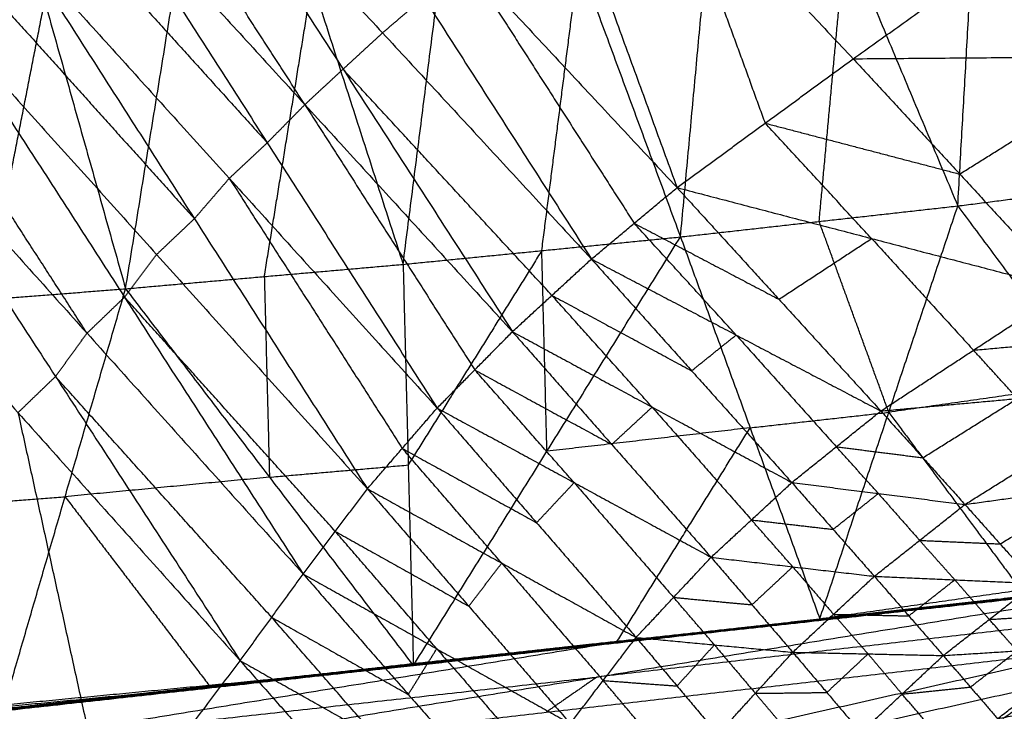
# Model space of a CAD drawing. Header units: millimetres. Extents: x -106 to 110, y -96 to 120.
# Tile 626 of 656: x 70.36 to 73.78, y -65.04 to -62.63. Entities that reach past the tile are written whole.
import ezdxf

# ---------------------------------------------------------------- set-up
doc = ezdxf.new("R2010")
doc.units = ezdxf.units.MM
doc.header["$MEASUREMENT"] = 0
doc.layers.add('Default', color=7, linetype='Continuous', true_color=0x000000)

msp = doc.modelspace()

# ---------------------------------------------------------------- linework, layer by layer
at = {"layer": 'Default'}
for points in [[(65.2238, -65.3034, 12.0172), (68.8575, -62.01, 12.0172), (72.4912, -58.7166, 12.0172)], [(69.462, -62.7151, 12.4242), (70.9766, -60.7159, 12.2207), (72.4912, -58.7166, 12.0172)], [(73.6193, -63.2813, 9.803), (73.674, -62.3196, 8.8983), (73.7287, -61.3579, 7.9935)], [(73.7287, -61.3579, 7.9935), (74.1553, -62.2584, 9.099), (74.5818, -63.1588, 10.2045)], [(72.6571, -63.3888, 9.41), (72.7482, -62.4034, 8.5014), (72.8392, -61.418, 7.5929)], [(72.8392, -61.418, 7.5929), (73.2293, -62.3497, 8.698), (73.6193, -63.2813, 9.803)], [(71.9946, -61.4337, 12.8261), (72.3198, -62.3257, 13.2098), (72.6451, -63.2177, 13.5935)], [(71.9946, -61.4337, 12.8261), (72.6255, -62.1021, 13.2183), (73.2564, -62.7704, 13.6106)], [(71.6946, -63.484, 9.0273), (71.8228, -62.479, 8.1194), (71.9509, -61.4739, 7.2115)], [(71.9509, -61.4739, 7.2115), (72.304, -62.4314, 8.3108), (72.6571, -63.3888, 9.41)], [(70.7315, -63.5688, 8.6564), (70.8975, -62.5472, 7.753), (71.0634, -61.5256, 6.8497)], [(71.0634, -61.5256, 6.8497), (71.379, -62.5048, 7.9385), (71.6946, -63.484, 9.0273)], [(70.1701, -61.573, 6.5042), (70.4508, -62.5709, 7.5803), (70.7315, -63.5688, 8.6564)], [(71.1843, -61.6517, 12.6233), (71.7662, -62.5586, 13.1054), (72.348, -63.4656, 13.5876)], [(71.1843, -61.6517, 12.6233), (71.9147, -62.4347, 13.1084), (72.6451, -63.2177, 13.5935)], [(70.8985, -61.8955, 12.6141), (71.4862, -62.8067, 13.0991), (72.0739, -63.7178, 13.5842)], [(70.8985, -61.8955, 12.6141), (71.6233, -62.6806, 13.1009), (72.348, -63.4656, 13.5876)], [(73.2564, -62.7704, 13.6106), (73.8743, -62.3306, 13.6334), (74.4922, -61.8908, 13.6562)], [(71.3538, -62.9296, 13.099), (71.06, -62.474, 12.8564), (70.7661, -62.0185, 12.6139)], [(72.6255, -62.1021, 13.2183), (72.7881, -62.548, 13.4102), (72.9507, -62.994, 13.602)], [(70.6337, -62.1414, 12.6138), (71.2232, -63.0621, 13.0985), (71.8128, -63.9827, 13.5832)], [(70.6337, -62.1414, 12.6138), (71.3538, -62.9296, 13.099), (72.0739, -63.7178, 13.5842)], [(70.5019, -62.2648, 12.6143), (70.8626, -62.6634, 12.8564), (71.2232, -63.0621, 13.0985)], [(73.1382, -63.3351, 9.6065), (73.1838, -62.8424, 9.1522), (73.2293, -62.3497, 8.698)], [(70.108, -62.6367, 12.6176), (70.2391, -62.5124, 12.6162), (70.3701, -62.3882, 12.6148)], [(70.3701, -62.3882, 12.6148), (70.9704, -63.3257, 13.0991), (71.5706, -64.2631, 13.5834)], [(70.3701, -62.3882, 12.6148), (71.0914, -63.1855, 13.099), (71.8128, -63.9827, 13.5832)], [(71.9147, -62.4347, 13.1084), (72.2056, -62.8882, 13.3495), (72.4965, -63.3416, 13.5905)], [(72.1758, -63.4364, 9.2186), (72.2399, -62.9339, 8.7647), (72.304, -62.4314, 8.3108)], [(70.2391, -62.5124, 12.6162), (70.6047, -62.919, 12.8577), (70.9704, -63.3257, 13.0991)], [(71.213, -63.5264, 8.8418), (71.296, -63.0156, 8.3901), (71.379, -62.5048, 7.9385)], [(70.2475, -63.6066, 8.4762), (70.3491, -63.0887, 8.0283), (70.4508, -62.5709, 7.5803)], [(71.7662, -62.5586, 13.1054), (71.6947, -62.6196, 13.1031), (71.6233, -62.6806, 13.1009)], [(70.108, -62.6367, 12.6176), (70.728, -63.5978, 13.104), (71.348, -64.559, 13.5903)], [(70.108, -62.6367, 12.6176), (70.8393, -63.4499, 13.1005), (71.5706, -64.2631, 13.5834)], [(71.4862, -62.8067, 13.0991), (71.5547, -62.7436, 13.1), (71.6233, -62.6806, 13.1009)], [(73.2564, -62.7704, 13.6106), (74.278, -62.7624, 13.7162), (75.2996, -62.7545, 13.8219)], [(70.5978, -63.7231, 13.1064), (70.2878, -63.2425, 12.8632), (69.9778, -62.7619, 12.6201)], [(72.6451, -63.2177, 13.5935), (72.9507, -62.994, 13.602), (73.2564, -62.7704, 13.6106)], [(73.2564, -62.7704, 13.6106), (73.6259, -63.1707, 13.7336), (73.9954, -63.5709, 13.8565)], [(73.6259, -63.1707, 13.7336), (73.9519, -62.9665, 13.7249), (74.278, -62.7624, 13.7162)], [(71.4862, -62.8067, 13.0991), (71.42, -62.8681, 13.0991), (71.3538, -62.9296, 13.099)], [(72.2109, -63.5917, 13.5859), (71.8486, -63.1992, 13.3425), (71.4862, -62.8067, 13.0991)], [(69.8476, -62.8872, 12.6225), (70.4885, -63.8734, 13.1123), (71.1293, -64.8597, 13.6021)], [(69.8476, -62.8872, 12.6225), (70.5978, -63.7231, 13.1064), (71.348, -64.559, 13.5903)], [(71.2232, -63.0621, 13.0985), (71.2885, -62.9959, 13.0987), (71.3538, -62.9296, 13.099)], [(71.3538, -62.9296, 13.099), (71.6486, -63.39, 13.3413), (71.9433, -63.8503, 13.5837)], [(72.9507, -62.994, 13.602), (73.2883, -63.0823, 13.6678), (73.6259, -63.1707, 13.7336)], [(73.3202, -63.3943, 13.725), (73.1355, -63.1942, 13.6635), (72.9507, -62.994, 13.602)], [(71.2232, -63.0621, 13.0985), (71.1573, -63.1238, 13.0987), (71.0914, -63.1855, 13.099)], [(69.5872, -63.138, 12.6281), (70.3583, -63.9988, 13.1151), (71.1293, -64.8597, 13.6021)], [(73.6193, -63.2813, 9.803), (74.1006, -63.22, 10.0038), (74.5818, -63.1588, 10.2045)], [(70.9704, -63.3257, 13.0991), (71.0309, -63.2556, 13.0991), (71.0914, -63.1855, 13.099)], [(71.0914, -63.1855, 13.099), (71.3916, -63.6542, 13.3412), (71.6917, -64.1229, 13.5833)], [(72.348, -63.4656, 13.5876), (72.4965, -63.3416, 13.5905), (72.6451, -63.2177, 13.5935)], [(72.6451, -63.2177, 13.5935), (72.9986, -63.6053, 13.735), (73.3521, -63.993, 13.8766)], [(72.6451, -63.2177, 13.5935), (73.3202, -63.3943, 13.725), (73.9954, -63.5709, 13.8565)], [(72.6571, -63.3888, 9.41), (73.1382, -63.3351, 9.6065), (73.6193, -63.2813, 9.803)], [(73.1405, -64.714, 12.1402), (73.3799, -63.9976, 10.9716), (73.6193, -63.2813, 9.803)], [(73.6193, -63.2813, 9.803), (74.0774, -63.8977, 11.2127), (74.5355, -64.5141, 12.6224)], [(70.9704, -63.3257, 13.0991), (70.9048, -63.3878, 13.0998), (70.8393, -63.4499, 13.1005)], [(72.4965, -63.3416, 13.5905), (72.7476, -63.4735, 13.6628), (72.9986, -63.6053, 13.735)], [(72.8501, -63.7293, 13.7321), (72.6733, -63.5355, 13.6613), (72.4965, -63.3416, 13.5905)], [(73.3799, -63.9976, 10.9716), (73.2591, -63.6663, 10.2891), (73.1382, -63.3351, 9.6065)], [(71.6946, -63.484, 9.0273), (72.1758, -63.4364, 9.2186), (72.6571, -63.3888, 9.41)], [(71.7303, -64.877, 11.6471), (72.1937, -64.1329, 10.5285), (72.6571, -63.3888, 9.41)], [(72.6571, -63.3888, 9.41), (72.8988, -64.0514, 10.7751), (73.1405, -64.714, 12.1402)], [(72.9986, -63.6053, 13.735), (73.1594, -63.4998, 13.73), (73.3202, -63.3943, 13.725)], [(73.3202, -63.3943, 13.725), (73.497, -63.5881, 13.7958), (73.6738, -63.782, 13.8666)], [(72.1758, -63.4364, 9.2186), (71.9441, -63.8085, 9.7779), (71.7124, -64.1805, 10.3372)], [(72.1937, -64.1329, 10.5285), (72.1848, -63.7847, 9.8736), (72.1758, -63.4364, 9.2186)], [(70.728, -63.5978, 13.104), (70.7836, -63.5238, 13.1022), (70.8393, -63.4499, 13.1005)], [(72.0739, -63.7178, 13.5842), (72.2109, -63.5917, 13.5859), (72.348, -63.4656, 13.5876)], [(72.348, -63.4656, 13.5876), (72.6956, -63.8535, 13.7325), (73.0433, -64.2413, 13.8775)], [(72.348, -63.4656, 13.5876), (72.8501, -63.7293, 13.7321), (73.3521, -63.993, 13.8766)], [(70.7315, -63.5688, 8.6564), (71.213, -63.5264, 8.8418), (71.6946, -63.484, 9.0273)], [(71.6946, -63.484, 9.0273), (71.7124, -64.1805, 10.3372), (71.7303, -64.877, 11.6471)], [(71.213, -63.5264, 8.8418), (71.2219, -63.8746, 9.4968), (71.2309, -64.2229, 10.1517)], [(69.7635, -63.6444, 8.2961), (70.2475, -63.6066, 8.4762), (70.7315, -63.5688, 8.6564)], [(70.3118, -65.0124, 11.1524), (70.5216, -64.2906, 9.9044), (70.7315, -63.5688, 8.6564)], [(70.7315, -63.5688, 8.6564), (71.2309, -64.2229, 10.1517), (71.7303, -64.877, 11.6471)], [(73.3521, -63.993, 13.8766), (73.6738, -63.782, 13.8666), (73.9954, -63.5709, 13.8565)], [(70.728, -63.5978, 13.104), (70.6629, -63.6604, 13.1052), (70.5978, -63.7231, 13.1064)], [(71.4593, -64.411, 13.5869), (71.0936, -64.0044, 13.3454), (70.728, -63.5978, 13.104)], [(72.2109, -63.5917, 13.5859), (72.4533, -63.7226, 13.6592), (72.6956, -63.8535, 13.7325)], [(72.5586, -63.9796, 13.7308), (72.3848, -63.7856, 13.6583), (72.2109, -63.5917, 13.5859)], [(70.4885, -63.8734, 13.1123), (70.5431, -63.7983, 13.1094), (70.5978, -63.7231, 13.1064)], [(71.8128, -63.9827, 13.5832), (71.9433, -63.8503, 13.5837), (72.0739, -63.7178, 13.5842)], [(72.0739, -63.7178, 13.5842), (72.4186, -64.1093, 13.7281), (72.7633, -64.5009, 13.8719)], [(72.0739, -63.7178, 13.5842), (72.5586, -63.9796, 13.7308), (73.0433, -64.2413, 13.8775)], [(72.6956, -63.8535, 13.7325), (72.7729, -63.7914, 13.7323), (72.8501, -63.7293, 13.7321)], [(72.8501, -63.7293, 13.7321), (73.0239, -63.9232, 13.8046), (73.1977, -64.1171, 13.877)], [(73.6738, -63.782, 13.8666), (73.9108, -63.7604, 13.8673), (74.1479, -63.7388, 13.8681)], [(73.8262, -63.9498, 13.8781), (73.75, -63.8659, 13.8723), (73.6738, -63.782, 13.8666)], [(71.9433, -63.8503, 13.5837), (72.181, -63.9798, 13.6559), (72.4186, -64.1093, 13.7281)], [(72.288, -64.2418, 13.7276), (72.1157, -64.046, 13.6556), (71.9433, -63.8503, 13.5837)], [(70.4885, -63.8734, 13.1123), (70.4234, -63.9361, 13.1137), (70.3583, -63.9988, 13.1151)], [(71.2387, -64.7093, 13.5962), (70.8636, -64.2914, 13.3543), (70.4885, -63.8734, 13.1123)], [(73.3521, -63.993, 13.8766), (73.8262, -63.9498, 13.8781), (74.3003, -63.9066, 13.8796)], [(74.0774, -63.8977, 11.2127), (73.7287, -63.9476, 11.0922), (73.3799, -63.9976, 10.9716)], [(73.644, -64.3175, 13.9286), (73.9722, -64.1121, 13.9041), (74.3003, -63.9066, 13.8796)], [(73.4981, -64.1553, 13.9026), (73.6622, -64.0525, 13.8903), (73.8262, -63.9498, 13.8781)], [(71.5706, -64.2631, 13.5834), (71.6917, -64.1229, 13.5833), (71.8128, -63.9827, 13.5832)], [(71.8128, -63.9827, 13.5832), (72.1579, -64.381, 13.7218), (72.5031, -64.7792, 13.8605)], [(71.8128, -63.9827, 13.5832), (72.288, -64.2418, 13.7276), (72.7633, -64.5009, 13.8719)], [(72.4186, -64.1093, 13.7281), (72.4886, -64.0445, 13.7294), (72.5586, -63.9796, 13.7308)], [(72.5586, -63.9796, 13.7308), (72.731, -64.1753, 13.8028), (72.9033, -64.3711, 13.8747)], [(70.3583, -63.9988, 13.1151), (70.5185, -64.7277, 13.3723), (70.6787, -65.4565, 13.6295)], [(72.8988, -64.0514, 10.7751), (73.1393, -64.0245, 10.8734), (73.3799, -63.9976, 10.9716)], [(73.0433, -64.2413, 13.8775), (73.1977, -64.1171, 13.877), (73.3521, -63.993, 13.8766)], [(73.3521, -63.993, 13.8766), (73.4981, -64.1553, 13.9026), (73.644, -64.3175, 13.9286)], [(73.3799, -63.9976, 10.9716), (73.609, -64.3058, 11.6765), (73.838, -64.614, 12.3813)], [(72.8988, -64.0514, 10.7751), (72.5462, -64.0922, 10.6518), (72.1937, -64.1329, 10.5285)], [(72.4354, -64.7955, 11.8936), (72.6671, -64.4235, 11.3344), (72.8988, -64.0514, 10.7751)], [(71.6917, -64.1229, 13.5833), (71.9248, -64.252, 13.6526), (72.1579, -64.381, 13.7218)], [(72.0368, -64.5212, 13.722), (71.8643, -64.322, 13.6526), (71.6917, -64.1229, 13.5833)], [(73.1977, -64.1171, 13.877), (73.3479, -64.1362, 13.8898), (73.4981, -64.1553, 13.9026)], [(73.3437, -64.2794, 13.903), (73.2707, -64.1983, 13.89), (73.1977, -64.1171, 13.877)], [(71.2309, -64.2229, 10.1517), (71.4716, -64.2017, 10.2444), (71.7124, -64.1805, 10.3372)], [(73.644, -64.3175, 13.9286), (74.0998, -64.254, 13.8861), (74.5555, -64.1904, 13.8437)], [(71.2309, -64.2229, 10.1517), (70.8762, -64.2567, 10.028), (70.5216, -64.2906, 9.9044)], [(71.348, -64.559, 13.5903), (71.4593, -64.411, 13.5869), (71.5706, -64.2631, 13.5834)], [(71.5706, -64.2631, 13.5834), (71.9226, -64.6706, 13.7099), (72.2746, -65.0782, 13.8365)], [(71.5706, -64.2631, 13.5834), (72.0368, -64.5212, 13.722), (72.5031, -64.7792, 13.8605)], [(72.1579, -64.381, 13.7218), (72.223, -64.3114, 13.7247), (72.288, -64.2418, 13.7276)], [(72.288, -64.2418, 13.7276), (72.4606, -64.4409, 13.7969), (72.6332, -64.64, 13.8662)], [(72.7633, -64.5009, 13.8719), (72.9033, -64.3711, 13.8747), (73.0433, -64.2413, 13.8775)], [(73.0433, -64.2413, 13.8775), (73.1865, -64.404, 13.9064), (73.3297, -64.5668, 13.9353)], [(73.0433, -64.2413, 13.8775), (73.3437, -64.2794, 13.903), (73.644, -64.3175, 13.9286)], [(73.7661, -64.4545, 13.9273), (73.9329, -64.3542, 13.9067), (74.0998, -64.254, 13.8861)], [(70.0376, -64.3284, 9.7242), (70.2796, -64.3095, 9.8143), (70.5216, -64.2906, 9.9044)], [(70.5216, -64.2906, 9.9044), (70.7713, -64.6177, 10.652), (71.021, -64.9447, 11.3997)], [(73.1865, -64.404, 13.9064), (73.2651, -64.3417, 13.9047), (73.3437, -64.2794, 13.903)], [(73.3437, -64.2794, 13.903), (73.4152, -64.3608, 13.9175), (73.4868, -64.4422, 13.9319)], [(73.3297, -64.5668, 13.9353), (73.4868, -64.4422, 13.9319), (73.644, -64.3175, 13.9286)], [(73.644, -64.3175, 13.9286), (73.7661, -64.4545, 13.9273), (73.8882, -64.5914, 13.9261)], [(72.9033, -64.3711, 13.8747), (73.0449, -64.3876, 13.8905), (73.1865, -64.404, 13.9064)], [(73.0465, -64.5338, 13.9036), (72.9749, -64.4524, 13.8892), (72.9033, -64.3711, 13.8747)], [(71.4593, -64.411, 13.5869), (71.6909, -64.5408, 13.6484), (71.9226, -64.6706, 13.7099)], [(71.8113, -64.8186, 13.7134), (71.6353, -64.6148, 13.6501), (71.4593, -64.411, 13.5869)], [(73.4868, -64.4422, 13.9319), (73.6265, -64.4483, 13.9296), (73.7661, -64.4545, 13.9273)], [(73.6089, -64.5791, 13.9307), (73.5479, -64.5106, 13.9313), (73.4868, -64.4422, 13.9319)], [(72.5031, -64.7792, 13.8605), (72.6332, -64.64, 13.8662), (72.7633, -64.5009, 13.8719)], [(72.7633, -64.5009, 13.8719), (72.905, -64.6657, 13.9005), (73.0467, -64.8305, 13.929)], [(72.7633, -64.5009, 13.8719), (73.0465, -64.5338, 13.9036), (73.3297, -64.5668, 13.9353)], [(71.9226, -64.6706, 13.7099), (71.9797, -64.5959, 13.716), (72.0368, -64.5212, 13.722)], [(72.0368, -64.5212, 13.722), (72.2129, -64.7249, 13.7852), (72.3889, -64.9287, 13.8485)], [(72.905, -64.6657, 13.9005), (72.9758, -64.5998, 13.902), (73.0465, -64.5338, 13.9036)], [(73.0465, -64.5338, 13.9036), (73.1174, -64.6162, 13.9179), (73.1882, -64.6987, 13.9321)], [(73.1405, -64.714, 12.1402), (73.838, -64.614, 12.3813), (74.5355, -64.5141, 12.6224)], [(70.3184, -65.0308, 11.199), (72.3941, -64.8011, 11.9597), (74.4698, -64.5714, 12.7205)], [(70.319, -65.0295, 11.197), (72.3961, -64.7996, 11.9579), (74.4732, -64.5698, 12.7188)], [(70.319, -65.0295, 11.197), (72.3944, -64.8005, 11.9587), (74.4698, -64.5714, 12.7205)], [(70.3197, -65.0282, 11.1949), (72.3982, -64.7982, 11.9561), (74.4766, -64.5681, 12.7172)], [(70.3197, -65.0282, 11.1949), (72.3965, -64.799, 11.9569), (74.4732, -64.5698, 12.7188)], [(70.3204, -65.0269, 11.1928), (72.3985, -64.7975, 11.955), (74.4766, -64.5681, 12.7172)], [(71.1293, -64.8597, 13.6021), (71.2387, -64.7093, 13.5962), (71.348, -64.559, 13.5903)], [(71.348, -64.559, 13.5903), (71.7127, -64.977, 13.701), (72.0774, -65.395, 13.8117)], [(71.348, -64.559, 13.5903), (71.8113, -64.8186, 13.7134), (72.2746, -65.0782, 13.8365)], [(72.3944, -64.8005, 11.9587), (73.4329, -64.6855, 12.3392), (74.4715, -64.5706, 12.7197)], [(74.4749, -64.569, 12.718), (73.4365, -64.6836, 12.337), (72.3982, -64.7982, 11.9561)], [(73.0467, -64.8305, 13.929), (73.1882, -64.6987, 13.9321), (73.3297, -64.5668, 13.9353)], [(73.3297, -64.5668, 13.9353), (73.4492, -64.7043, 13.9376), (73.5688, -64.8418, 13.94)], [(73.3297, -64.5668, 13.9353), (73.6089, -64.5791, 13.9307), (73.8882, -64.5914, 13.9261)], [(73.7587, -64.6464, 12.4059), (74.1075, -64.5964, 12.5264), (74.4562, -64.5464, 12.647)], [(70.2682, -65.26, 11.3773), (72.3673, -64.9165, 12.0497), (74.4663, -64.5731, 12.7221)], [(70.3177, -65.0322, 11.201), (72.392, -64.8027, 11.9616), (74.4663, -64.5731, 12.7221)], [(70.3184, -65.0308, 11.199), (72.3923, -64.802, 11.9606), (74.4663, -64.5731, 12.7221)], [(70.3204, -65.0269, 11.1928), (72.3487, -64.8029, 11.9322), (74.3769, -64.5788, 12.6716)], [(70.3218, -65.0244, 11.1887), (72.3494, -64.8016, 11.9301), (74.3769, -64.5788, 12.6716)], [(71.7303, -64.877, 11.6471), (73.0536, -64.7279, 12.1593), (74.3769, -64.5788, 12.6716)], [(74.468, -64.5723, 12.7213), (73.4311, -64.6867, 12.3405), (72.3941, -64.8011, 11.9597)], [(72.3985, -64.7975, 11.955), (73.4127, -64.6855, 12.3247), (74.4268, -64.5735, 12.6944)], [(73.1405, -64.714, 12.1402), (73.7587, -64.6464, 12.4059), (74.3769, -64.5788, 12.6716)], [(73.4492, -64.7043, 13.9376), (73.5291, -64.6417, 13.9342), (73.6089, -64.5791, 13.9307)], [(73.5688, -64.8418, 13.94), (73.7285, -64.7166, 13.933), (73.8882, -64.5914, 13.9261)], [(73.6089, -64.5791, 13.9307), (73.6687, -64.6478, 13.9319), (73.7285, -64.7166, 13.933)], [(72.6332, -64.64, 13.8662), (72.7691, -64.6529, 13.8833), (72.905, -64.6657, 13.9005)], [(72.7749, -64.8049, 13.8947), (72.7041, -64.7225, 13.8805), (72.6332, -64.64, 13.8662)], [(73.7587, -64.6464, 12.4059), (73.097, -64.721, 12.1498), (72.4354, -64.7955, 11.8936)], [(73.0536, -64.7279, 12.1593), (73.4062, -64.6872, 12.2826), (73.7587, -64.6464, 12.4059)], [(74.2899, -64.6953, 12.8331), (73.3286, -64.8059, 12.4414), (72.3673, -64.9165, 12.0497)], [(73.1882, -64.6987, 13.9321), (73.3187, -64.7015, 13.9349), (73.4492, -64.7043, 13.9376)], [(73.3078, -64.8362, 13.9345), (73.248, -64.7674, 13.9333), (73.1882, -64.6987, 13.9321)], [(73.7285, -64.7166, 13.933), (73.8566, -64.7085, 13.9171), (73.9848, -64.7005, 13.9012)], [(73.0536, -64.7279, 12.1593), (72.0398, -64.8393, 11.7886), (71.026, -64.9507, 11.4179)], [(71.2387, -64.7093, 13.5962), (71.4757, -64.8431, 13.6486), (71.7127, -64.977, 13.701)], [(71.6034, -65.1273, 13.7069), (71.421, -64.9183, 13.6516), (71.2387, -64.7093, 13.5962)], [(71.7303, -64.877, 11.6471), (72.4354, -64.7955, 11.8936), (73.1405, -64.714, 12.1402)], [(73.8251, -64.8257, 13.9082), (73.7768, -64.7711, 13.9206), (73.7285, -64.7166, 13.933)], [(72.392, -64.8027, 11.9616), (71.3425, -64.9744, 11.6254), (70.293, -65.1461, 11.2891)], [(72.3923, -64.802, 11.9606), (71.3552, -64.9168, 11.5803), (70.3181, -65.0315, 11.2)], [(70.3181, -65.0315, 11.2), (71.355, -64.9171, 11.5808), (72.392, -64.8027, 11.9616)], [(72.3944, -64.8005, 11.9587), (71.3566, -64.9153, 11.5784), (70.3187, -65.0302, 11.198)], [(70.3194, -65.0288, 11.1959), (71.3578, -64.9142, 11.5769), (72.3961, -64.7996, 11.9579)], [(72.3985, -64.7975, 11.955), (71.3593, -64.9125, 11.5745), (70.3201, -65.0275, 11.1939)], [(70.3211, -65.0256, 11.1908), (71.3349, -64.9143, 11.5615), (72.3487, -64.8029, 11.9322)], [(71.026, -64.9507, 11.4179), (71.6877, -64.8762, 11.674), (72.3494, -64.8016, 11.9301)], [(72.2746, -65.0782, 13.8365), (72.3889, -64.9287, 13.8485), (72.5031, -64.7792, 13.8605)], [(72.3487, -64.8029, 11.9322), (72.3736, -64.8002, 11.9436), (72.3985, -64.7975, 11.955)], [(72.3487, -64.8029, 11.9322), (72.349, -64.8022, 11.9312), (72.3494, -64.8016, 11.9301)], [(72.3941, -64.8011, 11.9597), (72.3932, -64.8016, 11.9602), (72.3923, -64.802, 11.9606)], [(72.3941, -64.8011, 11.9597), (72.3942, -64.8008, 11.9592), (72.3944, -64.8005, 11.9587)], [(72.3961, -64.7996, 11.9579), (72.3953, -64.8001, 11.9583), (72.3944, -64.8005, 11.9587)], [(72.3961, -64.7996, 11.9579), (72.3963, -64.7993, 11.9574), (72.3965, -64.799, 11.9569)], [(72.3982, -64.7982, 11.9561), (72.3973, -64.7986, 11.9565), (72.3965, -64.799, 11.9569)], [(72.3982, -64.7982, 11.9561), (72.3983, -64.7978, 11.9555), (72.3985, -64.7975, 11.955)], [(72.5031, -64.7792, 13.8605), (72.6449, -64.9475, 13.8855), (72.7867, -65.1158, 13.9105)], [(72.5031, -64.7792, 13.8605), (72.7749, -64.8049, 13.8947), (73.0467, -64.8305, 13.929)], [(72.6449, -64.9475, 13.8855), (72.7099, -64.8762, 13.8901), (72.7749, -64.8049, 13.8947)], [(72.7749, -64.8049, 13.8947), (72.8458, -64.889, 13.9072), (72.9167, -64.9731, 13.9197)], [(73.5688, -64.8418, 13.94), (73.8251, -64.8257, 13.9082), (74.0813, -64.8096, 13.8764)], [(73.7575, -65.0611, 13.8982), (73.9194, -64.9353, 13.8873), (74.0813, -64.8096, 13.8764)], [(70.2478, -65.6838, 11.5089), (72.1806, -65.2506, 12.2265), (74.1134, -64.8174, 12.9441)], [(70.2682, -65.26, 11.3773), (72.1908, -65.0387, 12.1607), (74.1134, -64.8174, 12.9441)], [(71.7127, -64.977, 13.701), (71.762, -64.8978, 13.7072), (71.8113, -64.8186, 13.7134)], [(71.8113, -64.8186, 13.7134), (71.9937, -65.0276, 13.7687), (72.176, -65.2366, 13.8241)], [(72.7867, -65.1158, 13.9105), (72.9167, -64.9731, 13.9197), (73.0467, -64.8305, 13.929)], [(73.0467, -64.8305, 13.929), (73.1648, -64.9701, 13.9311), (73.283, -65.1097, 13.9332)], [(73.0467, -64.8305, 13.929), (73.3078, -64.8362, 13.9345), (73.5688, -64.8418, 13.94)], [(73.1648, -64.9701, 13.9311), (73.2363, -64.9031, 13.9328), (73.3078, -64.8362, 13.9345)], [(73.283, -65.1097, 13.9332), (73.4259, -64.9757, 13.9366), (73.5688, -64.8418, 13.94)], [(73.3078, -64.8362, 13.9345), (73.3668, -64.9059, 13.9355), (73.4259, -64.9757, 13.9366)], [(73.5688, -64.8418, 13.94), (73.6631, -64.9514, 13.9191), (73.7575, -65.0611, 13.8982)], [(73.6631, -64.9514, 13.9191), (73.7441, -64.8885, 13.9136), (73.8251, -64.8257, 13.9082)], [(73.7753, -65.0613, 13.0193), (73.9443, -64.9394, 12.9817), (74.1134, -64.8174, 12.9441)], [(73.7753, -65.0613, 13.0193), (73.9443, -64.9394, 12.9817), (74.1134, -64.8174, 12.9441)], [(70.228, -66.0534, 13.6569), (70.6787, -65.4565, 13.6295), (71.1293, -64.8597, 13.6021)], [(70.3118, -65.0124, 11.1524), (71.021, -64.9447, 11.3997), (71.7303, -64.877, 11.6471)], [(70.3218, -65.0244, 11.1887), (71.026, -64.9507, 11.4179), (71.7303, -64.877, 11.6471)], [(71.1293, -64.8597, 13.6021), (71.5072, -65.2882, 13.6976), (71.885, -65.7167, 13.7932)], [(71.1293, -64.8597, 13.6021), (71.6034, -65.1273, 13.7069), (72.0774, -65.395, 13.8117)], [(70.293, -65.1461, 11.2891), (71.3301, -65.0313, 11.6694), (72.3673, -64.9165, 12.0497)], [(71.026, -64.9507, 11.4179), (71.0235, -64.9477, 11.4088), (71.021, -64.9447, 11.3997)], [(72.0116, -65.3726, 12.2641), (72.9779, -65.156, 12.6229), (73.9443, -64.9394, 12.9817)], [(72.3673, -64.9165, 12.0497), (72.279, -64.9776, 12.1052), (72.1908, -65.0387, 12.1607)], [(72.3889, -64.9287, 13.8485), (72.5169, -64.9381, 13.867), (72.6449, -64.9475, 13.8855)], [(72.5306, -65.097, 13.8735), (72.4597, -65.0128, 13.861), (72.3889, -64.9287, 13.8485)], [(70.3168, -65.0184, 11.1705), (70.6714, -64.9846, 11.2942), (71.026, -64.9507, 11.4179)], [(72.9167, -64.9731, 13.9197), (73.0408, -64.9716, 13.9254), (73.1648, -64.9701, 13.9311)], [(73.0348, -65.1127, 13.9218), (72.9758, -65.0429, 13.9208), (72.9167, -64.9731, 13.9197)], [(73.4259, -64.9757, 13.9366), (73.5445, -64.9636, 13.9278), (73.6631, -64.9514, 13.9191)], [(73.5202, -65.0854, 13.9157), (73.473, -65.0306, 13.9262), (73.4259, -64.9757, 13.9366)], [(73.7575, -65.0611, 13.8982), (73.9895, -65.015, 13.8432), (74.2216, -64.9688, 13.7882)]]:
    msp.add_open_spline(points, degree=2, dxfattribs=at)

doc.saveas('drawing.dxf')
